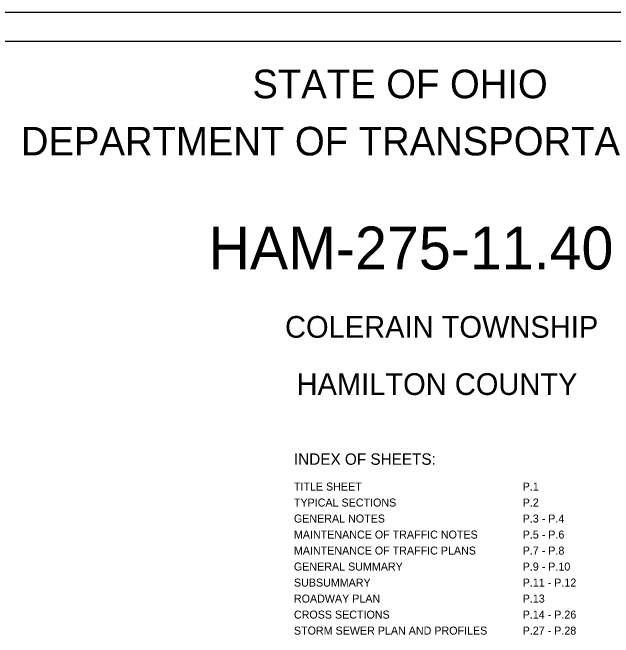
# Model space of a CAD drawing. Extents: x 0 to 34, y 0 to 22.
# Drawn here: x 9.6 to 20.11, y 11.07 to 22 of the extents above; entities that cross this region are included whole.
import ezdxf

# ---------------------------------------------------------------- set-up
doc = ezdxf.new("R2010")
doc.units = 0
for name, color, linetype in [('SH_Border', 7, 'Continuous'), ('SH_Cut_Line', 7, 'Continuous'), ('SH_Text', 7, 'Continuous')]:
    doc.layers.add(name, color=color, linetype=linetype)

msp = doc.modelspace()

# ---------------------------------------------------------------- linework, layer by layer
at = {"layer": 'SH_Border'}
msp.add_lwpolyline([(1.5, 21.5), (33.5, 21.5), (33.5, 0.5), (1.5, 0.5)], close=True, dxfattribs=at)
at = {"layer": 'SH_Cut_Line'}
msp.add_lwpolyline([(0, 0), (34, 0), (34, 22), (0, 22)], close=True, dxfattribs=at)

# ---------------------------------------------------------------- texts
at = {"layer": 'SH_Text'}
for s, height, p in [('STATE OF OHIO', 0.5, (13.795, 20.5)), ('DEPARTMENT OF TRANSPORTATION', 0.5, (9.747, 19.5)), ('HAM-275-11.40', 0.75, (13.027, 17.505)), ('COLERAIN TOWNSHIP', 0.38, (14.365, 16.31)), ('HAMILTON COUNTY', 0.38, (14.567, 15.31)), ('INDEX OF SHEETS:', 0.2, (14.521, 14.088)), ('TITLE SHEET', 0.14, (14.521, 13.638)), ('P.1', 0.14, (18.521, 13.638)), ('TYPICAL SECTIONS', 0.14, (14.521, 13.358)), ('P.2', 0.14, (18.521, 13.358)), ('GENERAL NOTES', 0.14, (14.521, 13.078)), ('P.3 - P.4', 0.14, (18.521, 13.078)), ('MAINTENANCE OF TRAFFIC NOTES', 0.14, (14.521, 12.798)), ('P.5 - P.6', 0.14, (18.521, 12.798)), ('MAINTENANCE OF TRAFFIC PLANS', 0.14, (14.521, 12.518)), ('P.7 - P.8', 0.14, (18.521, 12.518)), ('GENERAL SUMMARY', 0.14, (14.521, 12.238)), ('P.9 - P.10', 0.14, (18.521, 12.238)), ('SUBSUMMARY', 0.14, (14.521, 11.958)), ('P.11 - P.12', 0.14, (18.521, 11.958)), ('ROADWAY PLAN', 0.14, (14.521, 11.678)), ('P.13', 0.14, (18.521, 11.678)), ('CROSS SECTIONS', 0.14, (14.521, 11.398)), ('P.14 - P.26', 0.14, (18.521, 11.398)), ('STORM SEWER PLAN AND PROFILES', 0.14, (14.521, 11.118)), ('P.27 - P.28', 0.14, (18.521, 11.118))]:
    msp.add_text(s, height=height, dxfattribs=at).set_placement(p)

doc.saveas('drawing.dxf')
